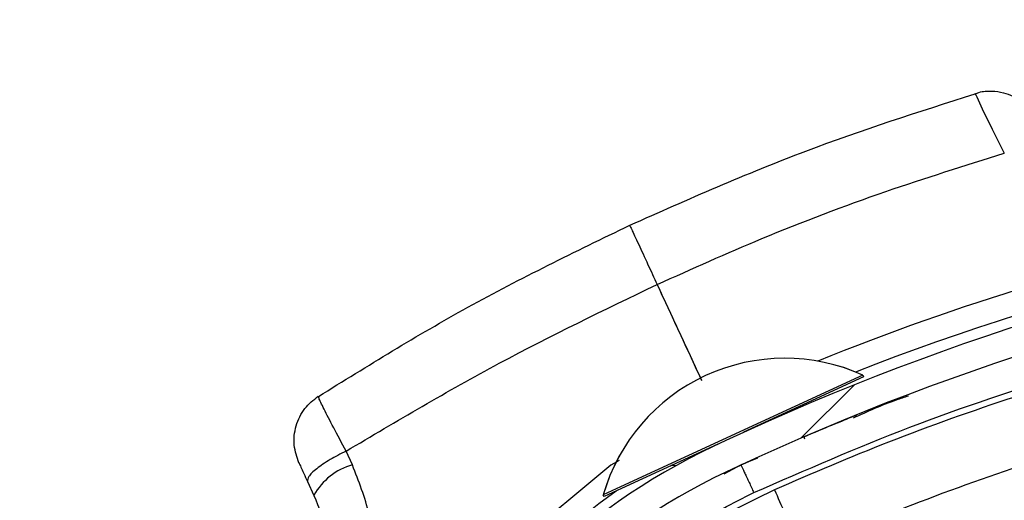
# Model space of a CAD drawing. Header units: inches. Extents: x 170 to 284, y 215 to 248.
# Tile 315 of 656: x 186.2799 to 186.363, y 244.5644 to 244.6049. Entities that reach past the tile are written whole.
import ezdxf

# ---------------------------------------------------------------- set-up
doc = ezdxf.new("R2010")
doc.units = ezdxf.units.IN
doc.header["$LTSCALE"] = 0.25
doc.header["$MEASUREMENT"] = 0
doc.layers.add('ANNOTATIONS', color=1, linetype='Continuous')
doc.layers.add('LH BENCH MOUNT', color=7, linetype='Continuous')
doc.styles.add('ARIAL', font='arial.ttf', dxfattribs={"height": 0.09375})
doc.dimstyles.new('STANDARD$0', dxfattribs={"dimtxt": 0.09375, "dimasz": 0.09375, "dimexe": 0.03125, "dimexo": 0.046875, "dimgap": 0.09, "dimtad": 0, "dimtih": 1, "dimtoh": 1, "dimdec": 4, "dimzin": 0, "dimdsep": 46, "dimtxsty": 'ARIAL', "dimcen": 0.09, "dimadec": 0, "dimazin": 0, "dimtfac": 1, "dimtdec": 4, "dimtofl": 0, "dimtmove": 0, "dimatfit": 1, "dimfxl": 1, "dimtolj": 1, "dimtzin": 0, "dimarcsym": 0})
pattern_1 = [(45, (176.0930244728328, 238.0091787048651), (-0.03026527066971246, 0.03026527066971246), [])]

# ---------------------------------------------------------------- blocks, each defined once
blk = doc.blocks.new('*D111')
at = {"layer": 'ANNOTATIONS', "color": 0, "lineweight": -2, "transparency": 16777216}
for p, q in [((185.296175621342, 244.8942434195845), (185.296175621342, 244.9879934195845)), ((185.9259028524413, 244.8004934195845), (185.264925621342, 244.8004934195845)), ((186.4571933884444, 244.747824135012), (185.264925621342, 244.747824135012)), ((185.296175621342, 244.654074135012), (185.296175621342, 244.560324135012)), ((185.296175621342, 244.560324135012), (185.202425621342, 244.560324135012))]:
    blk.add_line(p, q, dxfattribs=at)
at = {"layer": 'ANNOTATIONS', "color": 0, "transparency": 16777216}
for points in [[(185.280550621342, 244.8942434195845), (185.311800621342, 244.8942434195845), (185.296175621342, 244.8004934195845)], [(185.280550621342, 244.654074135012), (185.311800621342, 244.654074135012), (185.296175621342, 244.747824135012)]]:
    blk.add_solid(points, dxfattribs=at)
at = {"layer": 'defpoints', "color": 0, "transparency": 16777216}
for p in [(185.9727778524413, 244.8004934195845), (185.296175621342, 244.747824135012), (186.5040683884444, 244.747824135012)]:
    blk.add_point(p, dxfattribs=at)
at = {"layer": 'ANNOTATIONS', "color": 0, "transparency": 16777216, "insert": (184.9485229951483, 244.5603241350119), "char_height": 0.09375, "attachment_point": 5, "style": 'ARIAL'}
blk.add_mtext('\\A1;2 5/8"', dxfattribs=at)
blk = doc.blocks.new('*D112')
at = {"layer": 'ANNOTATIONS', "color": 0, "lineweight": -2, "transparency": 16777216}
for p, q in [((185.9644948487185, 245.1675370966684), (185.9644948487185, 245.9014140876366)), ((187.1992356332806, 244.1734105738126), (187.1992356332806, 245.9014140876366)), ((186.0582448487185, 245.8701640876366), (186.271591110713, 245.8701640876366)), ((187.1054856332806, 245.8701640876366), (186.892139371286, 245.8701640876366))]:
    blk.add_line(p, q, dxfattribs=at)
at = {"layer": 'ANNOTATIONS', "color": 0, "transparency": 16777216}
for points in [[(186.0582448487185, 245.8857890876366), (186.0582448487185, 245.8545390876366), (185.9644948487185, 245.8701640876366)], [(187.1054856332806, 245.8857890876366), (187.1054856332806, 245.8545390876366), (187.1992356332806, 245.8701640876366)]]:
    blk.add_solid(points, dxfattribs=at)
at = {"layer": 'defpoints', "color": 0, "transparency": 16777216}
for p in [(187.1992356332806, 245.8701640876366), (185.9644948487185, 245.1206620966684), (187.1992356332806, 244.1265355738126)]:
    blk.add_point(p, dxfattribs=at)
at = {"layer": 'ANNOTATIONS', "color": 0, "transparency": 16777216, "insert": (186.5818652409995, 245.8701640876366), "char_height": 0.09375, "attachment_point": 5, "style": 'ARIAL'}
blk.add_mtext('\\A1;DIM "A"', dxfattribs=at)

msp = doc.modelspace()

# ---------------------------------------------------------------- hatches: boundary and pattern name
at = {"layer": 'LH BENCH MOUNT'}
h = msp.add_hatch(dxfattribs=at)
h.set_pattern_fill('ANSI31', color=256, scale=0.34241245, angle=2.8e-322, style=0)
h.set_pattern_definition([(45, (176.1263761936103, 238.0091787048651), (-0.03026527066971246, 0.03026527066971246), [])])
edge = h.paths.add_edge_path(flags=0)
edge.add_arc((186.41301658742, 243.9014011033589), 0.021400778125, 89.9999999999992, 390.52248781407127, ccw=False)
edge.add_line((186.41301658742, 243.9228018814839), (186.485779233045, 243.9228018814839))
edge.add_arc((186.485779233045, 244.3336968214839), 0.4108949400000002, 270, 450.0000000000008)
edge.add_line((186.485779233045, 244.7445917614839), (186.00212164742, 244.7445917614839))
edge.add_arc((186.00212164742, 244.7488719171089), 0.004280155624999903, 180.0000000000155, 269.9999999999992, ccw=False)
edge.add_line((185.997841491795, 244.7488719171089), (185.997841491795, 244.7916734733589))
edge.add_arc((186.00212164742, 244.7916734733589), 0.004280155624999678, 360, 540, ccw=False)
edge.add_line((186.006401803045, 244.7916734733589), (186.006401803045, 244.7488719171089))
edge.add_line((186.006401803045, 244.7488719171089), (186.003169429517, 244.7488719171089))
edge.add_line((186.003169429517, 244.7488719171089), (186.003169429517, 244.7916734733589))
edge.add_arc((186.00212164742, 244.7916734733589), 0.001047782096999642, 360, 540.0000000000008)
edge.add_line((186.001073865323, 244.7916734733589), (186.001073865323, 244.7488719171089))
edge.add_arc((186.00212164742, 244.7488719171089), 0.001047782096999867, 180, 270)
edge.add_line((186.00212164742, 244.7478241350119), (186.485779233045, 244.7478241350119))
edge.add_arc((186.485779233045, 244.3336968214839), 0.4141273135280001, 269.9999999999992, 450, ccw=False)
edge.add_line((186.485779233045, 243.9195695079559), (186.41301658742, 243.9195695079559))
edge.add_arc((186.41301658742, 243.9014011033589), 0.018168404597, 450.0000000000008, 750.5224878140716)
edge.add_arc((186.4277648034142, 243.9100962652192), 0.001047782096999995, 390.5224878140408, 495.0000000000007)
edge.add_line((186.4270239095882, 243.9108371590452), (186.4183287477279, 243.9021419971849))
edge.add_line((186.4183287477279, 243.9021419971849), (186.4160431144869, 243.9044276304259))
edge.add_line((186.4160431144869, 243.9044276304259), (186.4247382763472, 243.9131227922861))
edge.add_arc((186.4277648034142, 243.9100962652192), 0.004280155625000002, 390.522487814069, 495.0000000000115, ccw=False)
h = msp.add_hatch(dxfattribs=at)
h.set_pattern_fill('ANSI31', color=256, scale=0.34241245, style=0)
h.set_pattern_definition(pattern_1)
edge = h.paths.add_edge_path(flags=0)
edge.add_line((186.4524275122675, 244.7403116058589), (186.1100150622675, 244.7403116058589))
edge.add_line((186.1100150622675, 244.7403116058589), (186.1100150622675, 244.7445917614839))
edge.add_line((186.1100150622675, 244.7445917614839), (186.4524275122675, 244.7445917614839))
edge.add_arc((186.4524275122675, 244.3336968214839), 0.4108949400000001, 269.9999999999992, 450, ccw=False)
edge.add_line((186.4524275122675, 243.9228018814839), (186.3796648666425, 243.9228018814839))
edge.add_line((186.3796648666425, 243.9228018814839), (186.3796648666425, 243.9270820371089))
edge.add_line((186.3796648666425, 243.9270820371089), (186.4524275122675, 243.9270820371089))
edge.add_arc((186.4524275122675, 244.3336968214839), 0.406614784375, 270, 450.0000000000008)
h = msp.add_hatch(dxfattribs=at)
h.set_pattern_fill('ANSI31', color=256, scale=0.34241245, angle=2.8e-322, style=0)
h.set_pattern_definition(pattern_1)
edge = h.paths.add_edge_path(flags=0)
edge.add_line((185.9816103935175, 244.7403116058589), (186.2812538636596, 244.7403116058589))
edge.add_line((186.2812538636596, 244.7403116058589), (186.2812538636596, 244.7317512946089))
edge.add_line((186.2812538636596, 244.7317512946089), (185.9816103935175, 244.7317512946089))
edge.add_arc((185.9816103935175, 244.7231909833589), 0.00856031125, 450.0000000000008, 540.0000000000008)
edge.add_line((185.9730500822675, 244.7231909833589), (185.9730500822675, 244.5691053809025))
edge.add_line((185.9730500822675, 244.5691053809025), (185.9644897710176, 244.5691053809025))
edge.add_line((185.9644897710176, 244.5691053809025), (185.9644897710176, 244.7231909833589))
edge.add_arc((185.9816103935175, 244.7231909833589), 0.0171206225, 450, 540, ccw=False)
h = msp.add_hatch(dxfattribs=at)
h.set_pattern_fill('ANSI31', color=256, scale=0.34241245, angle=2.8e-322, style=0)
h.set_pattern_definition(pattern_1)
edge = h.paths.add_edge_path(flags=0)
edge.add_arc((186.2701549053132, 244.5037496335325), 0.001712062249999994, 384.7692737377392, 406.9796940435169)
edge.add_line((186.2713229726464, 244.5050013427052), (186.2729699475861, 244.5067662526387))
edge.add_arc((186.2701549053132, 244.5037496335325), 0.004126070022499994, 384.76927373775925, 406.97969404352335, ccw=False)
edge.add_arc((186.2620712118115, 244.5000197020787), 0.01302879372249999, 336.2454411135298, 384.7692737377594, ccw=False)
edge.add_arc((186.2574319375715, 244.5025551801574), 0.01830194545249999, 294.76927373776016, 334.8306467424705, ccw=False)
edge.add_arc((186.2601720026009, 244.4966167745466), 0.01176186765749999, 226.9101314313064, 294.76927373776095, ccw=False)
edge.add_arc((186.2621644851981, 244.5000627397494), 0.01566536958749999, 170.0263417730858, 230.2000735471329, ccw=False)
edge.add_arc((186.2717280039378, 244.4987057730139), 0.02532140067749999, 507.6235219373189, 530.7502070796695, ccw=False)
edge.add_arc((186.262530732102, 244.5034371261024), 0.01504902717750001, 466.9249921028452, 504.08392337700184, ccw=False)
edge.add_arc((186.2665257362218, 244.4915915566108), 0.02754708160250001, 388.07777688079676, 467.701847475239, ccw=False)
edge.add_arc((186.2979329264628, 244.5096657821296), 0.008748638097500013, 215.7278926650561, 362.7107059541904)
edge.add_arc((186.3628704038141, 244.5177569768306), 0.05672062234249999, 114.33990946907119, 187.7791734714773, ccw=False)
edge.add_arc((186.4302940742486, 244.3744935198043), 0.2150521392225, 458.19530130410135, 474.9753273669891, ccw=False)
edge.add_arc((186.4027459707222, 244.5586690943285), 0.02884824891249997, 399.92811720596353, 456.1830305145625, ccw=False)
edge.add_arc((186.4450151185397, 244.5972542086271), 0.0284373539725, 224.8898676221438, 278.4883413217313)
edge.add_arc((186.4466017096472, 244.5838448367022), 0.01494630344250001, 280.0607145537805, 335.3164658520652)
edge.add_arc((186.4435192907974, 244.5861936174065), 0.0187470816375, 332.7271482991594, 366.2088897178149)
edge.add_arc((186.448835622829, 244.5861954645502), 0.0134739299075, 368.6468311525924, 407.0429194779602)
edge.add_arc((186.4541333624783, 244.5914682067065), 0.006011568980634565, 409.7518063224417, 430.4868473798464)
edge.add_arc((186.4516449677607, 244.5795348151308), 0.01816498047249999, 435.6685338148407, 474.7692737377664)
edge.add_arc((186.4486179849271, 244.5860950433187), 0.01094007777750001, 474.7692737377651, 564.7692737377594)
edge.add_arc((186.4403788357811, 244.582293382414), 0.001866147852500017, 204.7692737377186, 220.4115201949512)
edge.add_line((186.4389579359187, 244.5810836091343), (186.4371198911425, 244.5795186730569))
edge.add_arc((186.4403788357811, 244.582293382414), 0.004280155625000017, 204.769273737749, 220.4115201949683, ccw=False)
edge.add_arc((186.4486179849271, 244.5860950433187), 0.01335408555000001, 114.76927373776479, 204.7692737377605, ccw=False)
edge.add_arc((186.4516449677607, 244.5795348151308), 0.020578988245, 435.38063204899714, 474.7692737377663, ccw=False)
edge.add_arc((186.4541333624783, 244.5914682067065), 0.008425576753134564, 409.34694092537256, 431.2689846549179, ccw=False)
edge.add_arc((186.448835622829, 244.5861954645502), 0.01588793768, 368.45957599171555, 407.2398544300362, ccw=False)
edge.add_arc((186.4435192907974, 244.5861936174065), 0.02116108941, 332.8738045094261, 366.34644547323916, ccw=False)
edge.add_arc((186.4466017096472, 244.5838448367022), 0.01736031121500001, 279.9495218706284, 335.13512706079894, ccw=False)
edge.add_arc((186.4450151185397, 244.5972542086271), 0.030851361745, 224.687431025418, 278.5488113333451, ccw=False)
edge.add_arc((186.4027459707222, 244.5586690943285), 0.02643424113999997, 399.7109832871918, 456.0928868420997)
edge.add_arc((186.4302940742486, 244.3744935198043), 0.21263813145, 458.2069421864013, 474.9789632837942)
edge.add_arc((186.3628704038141, 244.5177569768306), 0.05430661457, 474.3259003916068, 547.8838086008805)
edge.add_arc((186.2979329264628, 244.5096657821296), 0.01116264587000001, 214.8303126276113, 363.29836093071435, ccw=False)
edge.add_arc((186.2665257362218, 244.4915915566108), 0.02513307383, 387.7406739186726, 467.7399315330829)
edge.add_arc((186.262530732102, 244.5034371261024), 0.01263501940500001, 466.8523210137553, 503.7519705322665)
edge.add_arc((186.2717280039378, 244.4987057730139), 0.022907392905, 507.8135800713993, 530.7889889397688)
edge.add_arc((186.2621644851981, 244.5000627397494), 0.01325136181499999, 529.9615141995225, 590.5045235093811)
edge.add_arc((186.2601720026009, 244.4966167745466), 0.009347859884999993, 226.49179786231, 294.7692737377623)
edge.add_arc((186.2574319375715, 244.5025551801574), 0.01588793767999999, 294.7692737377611, 334.7214526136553)
edge.add_arc((186.2620712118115, 244.5000197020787), 0.01061478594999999, 336.4037750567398, 384.7692737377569)

# ---------------------------------------------------------------- linework, layer by layer
for p, q in [((186.3510412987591, 244.5749499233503), (186.3306181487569, 244.5655320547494)), ((186.3511129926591, 244.5747944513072), (186.3409870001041, 244.5701249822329)), ((186.3510406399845, 244.5749513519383), (186.3510412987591, 244.5749499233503)), ((186.3510412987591, 244.5749499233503), (186.3511129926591, 244.5747944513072)), ((186.350479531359, 244.5715449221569), (186.3504816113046, 244.571545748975)), ((186.346063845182, 244.5697375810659), (186.3461355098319, 244.569582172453)), ((186.338822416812, 244.5691268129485), (186.3306898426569, 244.5653765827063)), ((186.3079843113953, 244.5673696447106), (186.3074504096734, 244.5685433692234)), ((186.342177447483, 244.5679486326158), (186.3407729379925, 244.5673689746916)), ((186.3409240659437, 244.567431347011), (186.3421580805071, 244.5679963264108)), ((186.3407729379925, 244.5673689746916), (186.3393232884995, 244.5665884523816)), ((186.3404502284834, 244.5672144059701), (186.3406998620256, 244.5673286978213)), ((186.3041982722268, 244.565972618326), (186.3047353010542, 244.5648087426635)), ((186.3306181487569, 244.5655320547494), (186.3291508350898, 244.5648554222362)), ((186.3306898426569, 244.5653765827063), (186.3292225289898, 244.5646999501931)), ((186.3291508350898, 244.5648554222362), (186.3291501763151, 244.5648568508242)), ((186.3292225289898, 244.5646999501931), (186.3291508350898, 244.5648554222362))]:
    msp.add_line(p, q, dxfattribs=at)
at = {"layer": 'LH BENCH MOUNT', "flags": 128}
for points in [[(186.360604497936, 244.598528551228), (186.3605275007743, 244.5987052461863), (186.3606638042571, 244.5984106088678), (186.3611317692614, 244.5973949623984), (186.3619512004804, 244.5956865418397), (186.3629872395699, 244.5936540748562), (186.362987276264, 244.5936540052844), (186.362987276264, 244.5936540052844)], [(186.3304904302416, 244.5677494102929), (186.3297991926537, 244.5673500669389), (186.3218738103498, 244.5607656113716), (186.3153734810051, 244.553170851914), (186.3100975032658, 244.5443367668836), (186.3100974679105, 244.544336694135), (186.3100974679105, 244.544336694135)]]:
    msp.add_lwpolyline(points, dxfattribs=at)
at = {"layer": 'LH BENCH MOUNT'}
for centre, radius, start, end in [((186.4290231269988, 244.3739458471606), 0.2160622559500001, 95.86225241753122, 111.3285798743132), ((186.4302940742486, 244.3744935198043), 0.2150521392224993, 98.19530130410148, 114.9753273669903), ((186.4290231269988, 244.3739458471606), 0.2180957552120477, 101.9484969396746, 112.0222083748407), ((186.4302940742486, 244.3744935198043), 0.2126381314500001, 98.20694218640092, 114.9789632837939), ((186.3444586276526, 244.5604422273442), 0.0159322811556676, 65.59875052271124, 163.9135924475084), ((186.3444592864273, 244.5604407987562), 0.01593228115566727, 65.59875052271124, 163.9135924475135), ((186.3457531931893, 244.5717195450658), 0.0005478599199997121, 114.7561714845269, 144.0513468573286), ((186.3628704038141, 244.5177569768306), 0.05672062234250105, 114.3399094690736, 187.7791734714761), ((186.3093704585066, 244.5622695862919), 0.005285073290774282, 105.2051462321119, 151.2859093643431), ((186.3628704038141, 244.5177569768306), 0.05430661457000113, 114.3259003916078, 187.883808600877), ((186.3350411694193, 244.5667798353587), 0.0005478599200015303, 69.33437873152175, 114.7561714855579), ((186.3639732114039, 244.5181535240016), 0.05786770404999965, 125.6629359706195, 154.0806276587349), ((186.4341541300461, 244.4208117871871), 0.146552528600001, 100.1098921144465, 136.7878487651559)]:
    msp.add_arc(centre, radius, start, end, dxfattribs=at)
for points, knots in [([(186.3313906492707, 244.5875904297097), (186.3363090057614, 244.5897691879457), (186.3458280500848, 244.5939859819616), (186.355746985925, 244.5971472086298), (186.3605409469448, 244.5986750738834)], [0, 0, 0, 0, 0.5166859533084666, 1, 1, 1, 1]), ([(186.3605410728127, 244.5986749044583), (186.3606392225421, 244.5987160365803), (186.3610803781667, 244.5989009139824), (186.3619057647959, 244.5989266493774), (186.3628806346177, 244.598806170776), (186.3636934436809, 244.5985112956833), (186.3643321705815, 244.5981426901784), (186.3648050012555, 244.5977639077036), (186.3651291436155, 244.5974324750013), (186.3653265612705, 244.5971921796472), (186.3654273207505, 244.5970551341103), (186.3654654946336, 244.5970008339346), (186.3654740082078, 244.5969886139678), (186.3654788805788, 244.5969815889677), (186.3654805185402, 244.5969792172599), (186.3654813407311, 244.5969780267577)], [0, 0, 0, 0, 0.05652103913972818, 0.2540462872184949, 0.4273552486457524, 0.5794983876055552, 0.7104459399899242, 0.8185506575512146, 0.9012506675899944, 0.9564155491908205, 0.9850429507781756, 0.9903528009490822, 0.9934690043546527, 0.9967217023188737, 1, 1, 1, 1]), ([(186.3337078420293, 244.5825955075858), (186.3366388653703, 244.5839105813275), (186.3429732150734, 244.5867526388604), (186.352743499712, 244.5904621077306), (186.3596462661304, 244.5926125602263), (186.3629875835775, 244.5936534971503)], [0, 0, 0, 0, 0.3076441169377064, 0.6648617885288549, 1, 1, 1, 1]), ([(186.3051178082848, 244.5731510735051), (186.3092793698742, 244.5757282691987), (186.3177813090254, 244.5809933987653), (186.3267851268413, 244.5853580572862), (186.3313817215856, 244.587586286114)], [0, 0, 0, 0, 0.4894838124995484, 1, 1, 1, 1]), ([(186.3313990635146, 244.5875489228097), (186.3313967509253, 244.5875538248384), (186.3313903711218, 244.5875673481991), (186.3315735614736, 244.5871721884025), (186.3320511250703, 244.5861427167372), (186.3328468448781, 244.5844278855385), (186.3334338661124, 244.583163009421), (186.3336991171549, 244.5825914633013)], [0, 0, 0, 0, 0.09013511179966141, 0.2486582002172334, 0.5414135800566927, 0.7927834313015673, 1, 1, 1, 1]), ([(186.3074532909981, 244.5685390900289), (186.311726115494, 244.5710703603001), (186.320263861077, 244.5761282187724), (186.329223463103, 244.5804383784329), (186.3336991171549, 244.5825914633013)], [0, 0, 0, 0, 0.5004628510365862, 1, 1, 1, 1]), ([(186.3336991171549, 244.5825914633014), (186.3339674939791, 244.5820127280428), (186.3352189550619, 244.5793140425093), (186.3364701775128, 244.5766158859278), (186.3374530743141, 244.5744963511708)], [0, 0, 0, 0, 0.2144507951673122, 1, 1, 1, 1]), ([(186.3374617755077, 244.5745010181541), (186.3365314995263, 244.5765069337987), (186.3352802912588, 244.5792048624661), (186.3340288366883, 244.5819033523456), (186.3337078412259, 244.582595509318)], [0, 0, 0, 0, 0.7435021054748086, 1, 1, 1, 1]), ([(186.3418540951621, 244.565039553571), (186.3462134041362, 244.5669422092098), (186.3549546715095, 244.5707574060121), (186.3686215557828, 244.5752908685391), (186.3826439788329, 244.5790553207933), (186.3922289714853, 244.5807276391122), (186.3970330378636, 244.5815658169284)], [0, 0, 0, 0, 0.2468628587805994, 0.4950083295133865, 0.7468945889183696, 1, 1, 1, 1]), ([(186.3967626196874, 244.5809863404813), (186.3930583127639, 244.5803498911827), (186.3856389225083, 244.5790751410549), (186.3746649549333, 244.5764105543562), (186.3638361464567, 244.5731883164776), (186.3534530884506, 244.5695105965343), (186.3467904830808, 244.566650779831), (186.3435916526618, 244.5652777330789)], [0, 0, 0, 0, 0.2027568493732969, 0.4061035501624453, 0.6088604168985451, 0.8122072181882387, 1, 1, 1, 1]), ([(186.3458939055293, 244.5601218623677), (186.345893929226, 244.5601218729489), (186.3489862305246, 244.5615026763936), (186.3554948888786, 244.564216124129), (186.3655850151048, 244.5678234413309), (186.3761202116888, 244.5709503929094), (186.3868026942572, 244.5735463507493), (186.3940222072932, 244.5747868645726), (186.3976319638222, 244.5754071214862)], [0, 0, 0, 0, 1.439079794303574e-06, 0.1877923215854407, 0.3908439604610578, 0.5938956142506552, 0.7969478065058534, 1, 1, 1, 1]), ([(186.3034764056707, 244.5675370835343), (186.3033076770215, 244.5680280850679), (186.3029586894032, 244.5690436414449), (186.3031551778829, 244.5706947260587), (186.303871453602, 244.5721892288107), (186.304706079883, 244.5728514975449), (186.305109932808, 244.5731719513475)], [0, 0, 0, 0, 0.2415860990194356, 0.4996813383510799, 0.7579094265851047, 1, 1, 1, 1]), ([(186.3074535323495, 244.5685392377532), (186.3070878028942, 244.5692225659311), (186.3063517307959, 244.5705978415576), (186.305553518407, 244.5721548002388), (186.305112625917, 244.5730676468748), (186.3051465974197, 244.573077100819), (186.3051598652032, 244.5730807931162)], [0, 0, 0, 0, 0.2719162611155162, 0.547262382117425, 0.8231804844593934, 1, 1, 1, 1]), ([(186.350256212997, 244.5713443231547), (186.3514545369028, 244.57189127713), (186.3529766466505, 244.5725860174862), (186.3545683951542, 244.5730941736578), (186.3549069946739, 244.5732022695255)], [0, 0, 0, 0, 0.7872782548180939, 0.9999999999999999, 0.9999999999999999, 0.9999999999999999, 0.9999999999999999]), ([(186.3504795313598, 244.5715449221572), (186.3503891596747, 244.5715090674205), (186.3502980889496, 244.5714729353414), (186.3496000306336, 244.5711926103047), (186.3485767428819, 244.5707827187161), (186.3469044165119, 244.5700782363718), (186.3460690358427, 244.5697263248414)], [0, 0, 0, 0, 0.3307707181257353, 0.3333292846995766, 0.6669765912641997, 0.9999999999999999, 0.9999999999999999, 0.9999999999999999, 0.9999999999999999]), ([(186.3074535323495, 244.5685392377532), (186.3069898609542, 244.5683001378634), (186.3060290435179, 244.567804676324), (186.3049042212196, 244.5670338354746), (186.3042033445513, 244.5663651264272), (186.304199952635, 244.5661003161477), (186.3041983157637, 244.5659725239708)], [0, 0, 0, 0, 0.2412900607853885, 0.4999999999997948, 0.7587099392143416, 1, 1, 1, 1]), ([(186.303476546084, 244.5675367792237), (186.3034760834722, 244.5675377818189), (186.3034398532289, 244.5676163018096), (186.3034819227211, 244.5675251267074), (186.303616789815, 244.5672328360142), (186.3038708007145, 244.5666823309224), (186.3040895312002, 244.566208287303), (186.3041983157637, 244.5659725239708)], [0, 0, 0, 0, 0.003230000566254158, 0.2529631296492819, 0.5032304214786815, 0.7529340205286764, 1, 1, 1, 1]), ([(186.3099050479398, 244.5589982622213), (186.3097976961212, 244.5604193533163), (186.309578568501, 244.5633200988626), (186.3085228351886, 244.5660017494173), (186.3079843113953, 244.5673696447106)], [0, 0, 0, 0, 0.4899054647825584, 1, 1, 1, 1]), ([(186.3407729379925, 244.5673689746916), (186.3407873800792, 244.5673378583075), (186.3408095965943, 244.5672899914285), (186.340944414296, 244.5669995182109), (186.3410839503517, 244.5666988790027), (186.3412571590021, 244.5663256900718), (186.3415088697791, 244.5657833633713), (186.341718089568, 244.5653325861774), (186.3418540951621, 244.565039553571)], [0, 0, 0, 0, 0.2394568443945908, 0.3683606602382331, 0.5000000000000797, 0.6316393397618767, 0.7605431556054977, 0.9999999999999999, 0.9999999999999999, 0.9999999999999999, 0.9999999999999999]), ([(186.3047353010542, 244.5648087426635), (186.3051518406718, 244.5637777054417), (186.3060014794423, 244.5616746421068), (186.3061996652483, 244.5593805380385), (186.3063006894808, 244.5582111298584)], [0, 0, 0, 0, 0.4902549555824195, 1, 1, 1, 1]), ([(186.313255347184, 244.5290558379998), (186.3137355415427, 244.5309784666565), (186.3146967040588, 244.5348268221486), (186.3169669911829, 244.5403433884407), (186.3198062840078, 244.545589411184), (186.3232523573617, 244.5504706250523), (186.3272223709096, 244.5549353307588), (186.3316907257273, 244.5588944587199), (186.3365509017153, 244.5623543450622), (186.3400900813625, 244.5641463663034), (186.3418540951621, 244.565039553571)], [0, 0, 0, 0, 0.1247413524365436, 0.2496837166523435, 0.3746881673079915, 0.4999855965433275, 0.6253465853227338, 0.7503062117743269, 0.8755465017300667, 1, 1, 1, 1]), ([(186.3435914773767, 244.5652781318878), (186.3408682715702, 244.5639304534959), (186.3353314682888, 244.5611903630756), (186.3283120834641, 244.5554301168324), (186.3224110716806, 244.5487267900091), (186.3182860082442, 244.5419613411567), (186.3154115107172, 244.5353387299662), (186.3143478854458, 244.5311981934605), (186.3138119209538, 244.529111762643)], [0, 0, 0, 0, 0.187090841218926, 0.3803918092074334, 0.5558755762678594, 0.7364481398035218, 0.8671952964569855, 0.9999999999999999, 0.9999999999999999, 0.9999999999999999, 0.9999999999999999]), ([(186.3435914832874, 244.5652781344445), (186.3438845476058, 244.5646158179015), (186.3444706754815, 244.5632911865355), (186.3452166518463, 244.561607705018), (186.345753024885, 244.5604070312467), (186.3458469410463, 244.560216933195), (186.3458938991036, 244.5601218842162)], [0, 0, 0, 0, 0.2500007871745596, 0.5000009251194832, 0.750000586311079, 1, 1, 1, 1])]:
    msp.add_open_spline(points, degree=3, knots=knots, dxfattribs=at)

# ---------------------------------------------------------------- dimensions: what is measured, and where the dimension line sits
at = {"layer": 'ANNOTATIONS'}
dim = msp.add_linear_dim(base=(187.1992356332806, 245.8701640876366), p1=(185.9644948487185, 245.1206620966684), p2=(187.1992356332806, 244.1265355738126), text='DIM "A"', dimstyle='STANDARD$0', dxfattribs=at)
dim.commit()
dim.dimension.update_dxf_attribs({"geometry": '*D112', "text_midpoint": (186.5818652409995, 245.8701640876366)})
dim = msp.add_linear_dim(base=(185.296175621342, 244.747824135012), p1=(185.9727778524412, 244.8004934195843), p2=(186.5040683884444, 244.7478241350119), angle=90, text='2 5/8"', dimstyle='STANDARD$0', dxfattribs=at)
dim.commit()
dim.dimension.update_dxf_attribs({"geometry": '*D111', "text_midpoint": (184.9485229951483, 244.5603241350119)})

doc.saveas('drawing.dxf')
